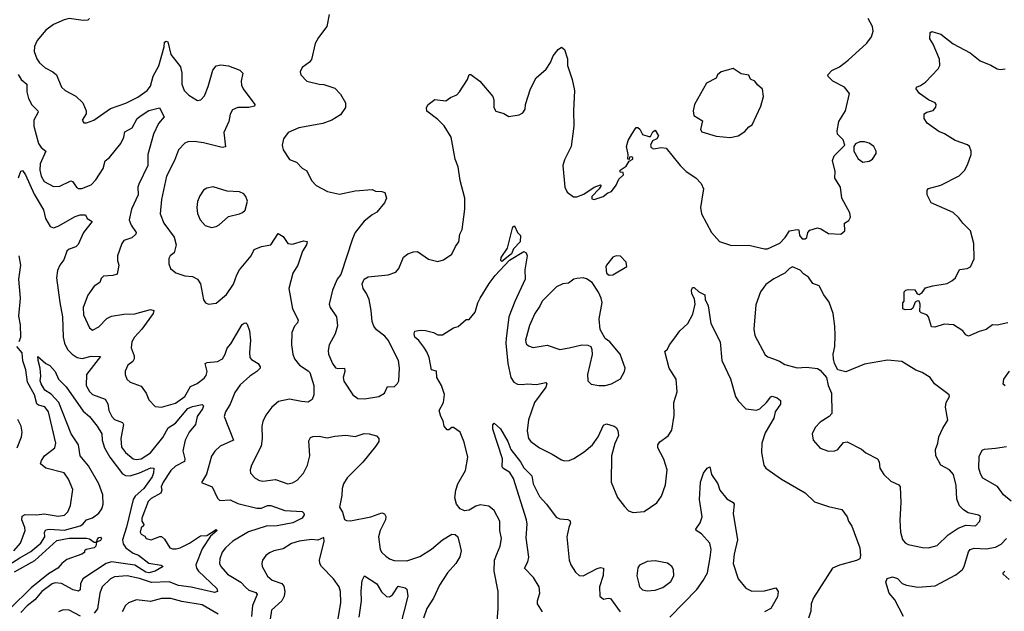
# Model space of a CAD drawing. Extents: x 1771496 to 1971148, y 471553 to 643630.
# Tile 291 of 656: x 1815458 to 1821760, y 617708 to 621498. Entities that reach past the tile are written whole.
import ezdxf

# ---------------------------------------------------------------- set-up
doc = ezdxf.new("R2010")
doc.units = 0

msp = doc.modelspace()

# ---------------------------------------------------------------- linework, layer by layer
at = {"layer": '0CON10XD'}
for points in [[(1815903.8, 621505), (1815894.2, 621495.8), (1815865, 621493.4), (1815774.7, 621505.3), (1815742.7, 621497.3), (1815675, 621466.8), (1815625, 621431.5), (1815570.5, 621365), (1815552.7, 621327.3), (1815549.6, 621295), (1815566.9, 621246.9), (1815585, 621220.6), (1815620.3, 621190.3), (1815670.8, 621165), (1815693.1, 621145), (1815725.8, 621065), (1815750, 621045), (1815817.3, 621007.3), (1815861.4, 620965), (1815884, 620915), (1815883.3, 620895), (1815857.5, 620855), (1815868.3, 620838.3), (1815885, 620837.5), (1815932.5, 620855), (1816040.2, 620929.8), (1816137, 620963), (1816215, 621002.3), (1816274.7, 621045.3), (1816295, 621072), (1816312.9, 621137.1), (1816348.4, 621201.6), (1816382.7, 621325), (1816385.7, 621354.3), (1816395, 621360), (1816405.4, 621355.4), (1816424.8, 621274.8), (1816486.4, 621195), (1816495.4, 621155.4), (1816495.5, 621085), (1816511.5, 621045), (1816540, 621015), (1816595, 620980.5), (1816617.5, 620985), (1816639.9, 621010.1), (1816665, 621070), (1816694.7, 621175), (1816715, 621201.4), (1816745, 621208.4), (1816795, 621201.5), (1816867.5, 621175), (1816886.7, 621155), (1816875.6, 621105), (1816877.6, 621077.6), (1816887.5, 621055), (1816963.3, 620955), (1816960, 620945), (1816923.6, 620936.4), (1816855, 620936.5), (1816819.1, 620920.9), (1816805, 620892.5), (1816795.8, 620845), (1816763.9, 620776.1), (1816775.5, 620684.5), (1816755, 620679.4), (1816685, 620695.5), (1816635, 620710), (1816575, 620717.5), (1816535, 620715.8), (1816515, 620706.2), (1816474, 620665), (1816448.1, 620595), (1816397.5, 620495), (1816365.5, 620345.5), (1816357.5, 620255), (1816380.5, 620195), (1816447.5, 620105), (1816458.9, 620055), (1816447.5, 620005), (1816422, 619985), (1816412.7, 619967.3), (1816412.5, 619935), (1816424.2, 619904.2), (1816457.3, 619877.3), (1816515, 619858.1), (1816565, 619853.5), (1816597.1, 619835), (1816614.4, 619805), (1816634.1, 619704.1), (1816647.5, 619685), (1816666.4, 619676.4), (1816715, 619682), (1816782.1, 619737.9), (1816825.6, 619804.4), (1816846.9, 619863.1)], [(1817438.9, 621531.1), (1817423.1, 621455), (1817370, 621385), (1817349.2, 621345), (1817325, 621242.5), (1817313.9, 621226.1), (1817265, 621192.5), (1817253.3, 621165), (1817257.5, 621145), (1817295, 621103.8), (1817374.1, 621084.1), (1817405, 621083.8), (1817475, 621058.8), (1817510.5, 621020.5), (1817544, 620965), (1817544, 620935), (1817511.2, 620888.8), (1817456.6, 620853.4), (1817397.9, 620832.1), (1817245, 620804.3), (1817175.7, 620774.3), (1817146.2, 620735), (1817138.8, 620695), (1817144.1, 620664.1), (1817185, 620603.3), (1817230, 620585), (1817267, 620547), (1817295, 620528.8), (1817326.8, 620466.8), (1817355.8, 620435.8), (1817428.3, 620398.3), (1817505, 620380.6), (1817605, 620401.1), (1817715, 620409.2), (1817735, 620400), (1817775, 620398), (1817795, 620390), (1817805.8, 620355), (1817792.5, 620325), (1817744.2, 620265.8), (1817713.1, 620246.9), (1817662.4, 620207.6), (1817606, 620135), (1817587.5, 620095), (1817513.3, 619865), (1817490, 619835), (1817460, 619765), (1817438, 619675), (1817444.5, 619654.5), (1817485.5, 619595.5), (1817493, 619537), (1817477.1, 619485), (1817438.6, 619415), (1817431.7, 619378.3), (1817434.3, 619355), (1817459.2, 619295), (1817478.7, 619268.7), (1817493.4, 619263.4), (1817536.2, 619265), (1817538.9, 619245), (1817527.9, 619205), (1817532.1, 619182.1), (1817590, 619095), (1817621.4, 619071.4), (1817665, 619068.5), (1817756.4, 619083.6), (1817794, 619105), (1817811.5, 619148.5), (1817855, 619146), (1817877, 619167), (1817884.2, 619185), (1817888.6, 619265), (1817881.9, 619315), (1817816.4, 619445), (1817795, 619470), (1817742.2, 619512.2), (1817725.5, 619535), (1817714.6, 619565), (1817708.5, 619635), (1817694.3, 619705), (1817677.5, 619745), (1817656.1, 619776.1), (1817650, 619805), (1817662.5, 619835), (1817688.3, 619851.7), (1817815.9, 619864.1), (1817865, 619881.2), (1817885.8, 619905), (1817914.2, 619975.8), (1817941.7, 619998.3), (1817978.3, 620011.7), (1818005, 620013.3), (1818075, 619963.8), (1818135, 619950), (1818170.7, 619959.3), (1818225, 619996.7), (1818246.7, 620045), (1818268.8, 620075), (1818276.2, 620125), (1818290, 620155), (1818308, 620285), (1818308, 620355), (1818277.3, 620467.3), (1818264.3, 620555), (1818245.8, 620605), (1818220, 620745), (1818175, 620817.5), (1818135, 620858.8), (1818065, 620912.5), (1818062.5, 620935), (1818072.5, 620955), (1818115, 620986.7), (1818185, 620977.5), (1818215, 621000), (1818255, 621017.5), (1818273.6, 621036.4), (1818323.3, 621115), (1818334, 621146), (1818345, 621147.5), (1818403.9, 621103.9), (1818486.1, 621006.1), (1818492.5, 620985), (1818493.8, 620935), (1818505, 620912.5), (1818557, 620897), (1818588.3, 620878.3), (1818655, 620887.5), (1818679.3, 620900.7), (1818693.3, 620925), (1818696.2, 620955), (1818726.7, 621055), (1818763.9, 621126.1), (1818828.3, 621181.7), (1818855.9, 621224.1), (1818873, 621267), (1818905, 621307.5), (1818925, 621322.5), (1818946.1, 621306.1), (1818963.6, 621246.4), (1818964.2, 621205), (1818994, 621115), (1819008.8, 621045), (1819002, 620915), (1819005.8, 620815), (1818987.1, 620685), (1818945, 620600), (1818934.2, 620564.2), (1818947.5, 620425), (1818962.9, 620392.9), (1819003.1, 620363.1), (1819025, 620363.3), (1819069.8, 620380.2), (1819135, 620426), (1819175, 620440), (1819180, 620435), (1819166.7, 620415), (1819121.2, 620365), (1819121.2, 620351.2), (1819135, 620346.2), (1819192.5, 620365), (1819221.7, 620388.3), (1819245, 620397.5), (1819275, 620437.5), (1819293.8, 620476.2), (1819323.3, 620505), (1819320, 620520), (1819301.7, 620521.7), (1819302.5, 620535), (1819339.3, 620560.7), (1819358.3, 620591.7), (1819382.5, 620605), (1819382.5, 620615), (1819375, 620620), (1819361.7, 620618.3), (1819358.3, 620601.7), (1819350, 620605), (1819353.3, 620635), (1819341.2, 620685), (1819353.8, 620725), (1819376.7, 620765), (1819405, 620806.7), (1819415, 620807.5), (1819427.7, 620797.7), (1819445, 620763.3), (1819485, 620750), (1819495, 620750), (1819510.7, 620779.3), (1819525, 620790), (1819547.5, 620755), (1819535.7, 620735), (1819508.8, 620721.2), (1819495.6, 620695), (1819499.8, 620679.8), (1819515, 620671.2), (1819565, 620678.9), (1819595, 620674.2), (1819684.6, 620564.6), (1819725, 620526.2), (1819785, 620486), (1819819.3, 620449.3), (1819834.3, 620415), (1819816, 620295), (1819821.2, 620255), (1819886, 620135), (1819937.7, 620077.7), (1820015, 620052.5), (1820125, 620054.3), (1820225, 620029.2), (1820245, 620030), (1820323.9, 620066.1), (1820357.3, 620102.7), (1820385, 620146.2), (1820435, 620153.3), (1820445, 620152.5), (1820449.2, 620115), (1820466.7, 620095), (1820485, 620094.3), (1820497, 620103), (1820502.5, 620135), (1820515, 620150), (1820565, 620163.8), (1820585, 620158.8), (1820635, 620128.8), (1820715, 620123.3), (1820740, 620145), (1820737.5, 620195), (1820765, 620212.5), (1820776.4, 620233.6), (1820770.7, 620260.7), (1820719.4, 620355), (1820711.9, 620425), (1820676.4, 620483.6), (1820678, 620525), (1820660, 620595), (1820671.2, 620625), (1820740, 620695), (1820728.3, 620728.3), (1820693.3, 620765), (1820690, 620785), (1820700.6, 620845), (1820744.3, 620915), (1820770, 621025), (1820736.8, 621066.8), (1820663.5, 621103.5), (1820632.5, 621135), (1820630, 621145), (1820656.5, 621173.5), (1820705, 621196.5), (1820761.9, 621238.1), (1820881.4, 621348.6), (1820911.2, 621388.8), (1820921.2, 621425), (1820917.5, 621455), (1820890, 621505)], [(1821783.3, 619555), (1821715, 619541.9), (1821685, 619543.1), (1821645, 619514.4), (1821598.5, 619501.5), (1821531.2, 619471.2), (1821515, 619478.8), (1821495, 619505.8), (1821435, 619542.9), (1821375, 619547.8), (1821315, 619528), (1821295, 619531.2), (1821275.7, 619595), (1821265, 619606.4), (1821229.2, 619619.2), (1821219.6, 619629.6), (1821222.2, 619675), (1821215, 619693.8), (1821205, 619697.5), (1821190.7, 619689.3), (1821175, 619650), (1821165, 619642.5), (1821125, 619640), (1821110, 619645), (1821110, 619685), (1821120, 619695), (1821120, 619755), (1821130, 619765), (1821145, 619770), (1821187, 619767), (1821201.7, 619741.7), (1821215, 619737.5), (1821235, 619750.8), (1821255, 619779.2), (1821303.8, 619793.8), (1821395, 619808.8), (1821425, 619826), (1821448, 619845), (1821473.1, 619896.9), (1821522.5, 619905), (1821544.4, 619915.6), (1821568, 619965), (1821565.6, 620065), (1821543.1, 620145), (1821494.1, 620194.1), (1821469.1, 620229.1), (1821432.2, 620262.2), (1821293.3, 620325), (1821266.7, 620375), (1821266.7, 620405), (1821275, 620415.8), (1821355, 620437.1), (1821471.7, 620498.3), (1821505, 620532.5), (1821525, 620567.5), (1821547.5, 620635), (1821547.5, 620655), (1821536.7, 620685), (1821525.8, 620695.8), (1821445, 620724), (1821377.4, 620767.4), (1821341.5, 620781.5), (1821266.7, 620835), (1821246.7, 620865), (1821246.7, 620895), (1821265, 620906), (1821305, 620916.2), (1821321.7, 620938.3), (1821323.3, 620955), (1821317.5, 620965), (1821275, 620983.8), (1821216.7, 621025), (1821196.7, 621055), (1821197.5, 621065), (1821224.5, 621075.5), (1821255, 621097.5), (1821336.4, 621183.6), (1821346.9, 621205), (1821345.5, 621245), (1821305, 621341.2), (1821284.4, 621375), (1821285, 621416.7), (1821297, 621423), (1821353.8, 621405), (1821433.8, 621343.8), (1821542.5, 621285), (1821605, 621234.4), (1821675, 621207.1), (1821715, 621182.9), (1821735, 621178.6), (1821765, 621183.1)], [(1820005, 620743.8), (1820055.9, 620754.1), (1820098.8, 620781.2), (1820125, 620812.5), (1820146.4, 620823.6), (1820201.2, 620945), (1820220, 621005), (1820213.6, 621053.6), (1820180.7, 621080.7), (1820163.9, 621103.9), (1820136.1, 621116.1), (1820125, 621142.5), (1820075, 621150.8), (1820024.1, 621185.9), (1819947.5, 621165), (1819924.2, 621145.8), (1819915, 621123.3), (1819855, 621091.9), (1819778.1, 620955), (1819768.6, 620915), (1819774, 620885), (1819829.2, 620849.2), (1819815.8, 620795), (1819825, 620780), (1819915, 620752), (1820005, 620743.8)], [(1815447.3, 621147.3), (1815467.8, 621115), (1815502.9, 621085), (1815503.6, 621035), (1815513.9, 620993.9), (1815535, 620953.1), (1815574.3, 620915), (1815575.7, 620905), (1815547.5, 620855), (1815548, 620815), (1815578, 620705), (1815595, 620679.5), (1815624.2, 620655), (1815589.4, 620575), (1815586.5, 620535), (1815594.8, 620494.8), (1815615, 620462.1), (1815675, 620429.5), (1815715, 620431.5), (1815785, 620465.8), (1815795, 620461.2), (1815821.2, 620425), (1815835, 620417.5), (1815855, 620417.1), (1815915, 620439.2), (1815945, 620471.2), (1815992.6, 620545), (1816006, 620594), (1816033.8, 620615), (1816105, 620705.6), (1816124.6, 620745), (1816131.4, 620778.6), (1816177.9, 620805), (1816210.3, 620865), (1816234.8, 620885.2)], [(1816234.8, 620885.2), (1816285, 620916), (1816353.8, 620933.8), (1816383.3, 620875), (1816347.1, 620832.9), (1816314, 620765), (1816278.2, 620635), (1816278.2, 620565), (1816219.6, 620445), (1816214.6, 620425), (1816216.4, 620375), (1816172.7, 620285), (1816159.6, 620215), (1816172.3, 620182.3), (1816203.1, 620135), (1816201.4, 620125), (1816175, 620101.5), (1816125, 620082.5), (1816112.5, 620065), (1816084.3, 619985), (1816084.3, 619955), (1816092.9, 619925), (1816081.3, 619868.7), (1816055, 619858.9), (1815993.8, 619855), (1815979.7, 619840.3), (1815970.8, 619815), (1815935, 619790), (1815895, 619734), (1815863.5, 619655), (1815866.7, 619606.7), (1815904.3, 619524.3), (1815925, 619508.8), (1815965, 619529.4), (1816015, 619583.1), (1816045, 619598.9), (1816125, 619612.1), (1816195, 619613.3), (1816295, 619642.2), (1816315.6, 619635.6), (1816313.1, 619615), (1816238.8, 619515), (1816192.7, 619465), (1816176.5, 619435), (1816171.5, 619395), (1816191.2, 619345), (1816191.5, 619325), (1816182.4, 619307.6), (1816151.1, 619285), (1816133, 619247), (1816132, 619225), (1816144, 619195), (1816165, 619176), (1816235, 619150.8), (1816266.5, 619105), (1816283.7, 619063.7), (1816325, 619019.2), (1816365.7, 619015.7), (1816455, 619042.1), (1816514.6, 619085), (1816552.1, 619147.9), (1816592.9, 619167.1), (1816638.7, 619201.3), (1816651.7, 619218.3), (1816658.2, 619245), (1816646, 619295), (1816658.5, 619301.5), (1816725, 619308), (1816755.4, 619325), (1816774, 619355), (1816785.8, 619394.3), (1816809.3, 619420.7), (1816882.9, 619545), (1816895, 619554), (1816905.7, 619555.7), (1816915, 619547.5), (1816929.2, 619505), (1816935.6, 619445), (1816928.1, 619365), (1816931.4, 619335), (1816942, 619322), (1816984.2, 619295), (1816998, 619275), (1816996.2, 619265), (1816975.8, 619245), (1816931.4, 619215), (1816870.2, 619159.8), (1816835, 619110), (1816806.2, 619035), (1816774.5, 618985), (1816767.3, 618955), (1816827.5, 618805), (1816741.2, 618765), (1816706.6, 618733.4), (1816685, 618702.5), (1816654.1, 618585.9), (1816622.2, 618532.2), (1816690, 618505), (1816723.3, 618433.3), (1816738.3, 618418.3), (1816805, 618422.3), (1816855, 618399.4), (1816975, 618369.7), (1817005, 618368.8), (1817045, 618385.3), (1817065, 618386.2), (1817155, 618354.8), (1817265, 618348.2), (1817277.7, 618337.7), (1817278.5, 618325), (1817265.8, 618304.2), (1817206.1, 618273.9), (1817105, 618255.3), (1817035, 618254.1), (1816922.7, 618217.3), (1816822.3, 618157.7), (1816775, 618115.7), (1816755, 618086), (1816738.9, 618045), (1816736.7, 618015), (1816745, 617994), (1816787.3, 617945), (1816872.9, 617895), (1816902.8, 617862.8), (1816925, 617843.8), (1816968.8, 617828.8), (1816977.5, 617815), (1816947.8, 617745), (1816941.2, 617675)], [(1820855, 620586.2), (1820895, 620591.2), (1820916.7, 620605), (1820940, 620640), (1820941.2, 620655), (1820925, 620686.7), (1820895, 620706), (1820865, 620716), (1820835, 620716.2), (1820807, 620703), (1820797.5, 620685), (1820796.7, 620655), (1820825, 620606.7), (1820855, 620586.2)], [(1815450.8, 620485), (1815465, 620527.5), (1815475, 620532.5), (1815495, 620504.2), (1815551, 620381), (1815610.4, 620280.4), (1815623.1, 620225), (1815652.3, 620172.3), (1815675, 620165.3), (1815705, 620174.3), (1815813.8, 620236.2), (1815845, 620248.9), (1815878.3, 620248.3), (1815889.2, 620225), (1815921.2, 620205), (1815865.5, 620135), (1815832, 620058), (1815816.4, 620043.6), (1815775, 620028.6), (1815759.2, 620015), (1815739.8, 619960.2), (1815714.4, 619925), (1815699.2, 619890.8), (1815693.3, 619845), (1815713.8, 619686.2), (1815732.3, 619595), (1815736.4, 619465), (1815745.3, 619425), (1815765, 619385.6), (1815794.5, 619355), (1815824.8, 619334.8), (1815857, 619327), (1815915, 619341.9), (1815975, 619340), (1815886, 619225), (1815883.4, 619155), (1815905, 619115.7), (1815925, 619097.5), (1816005, 619066.4), (1816023.1, 619036.9), (1816029.3, 618995), (1816046.7, 618955), (1816065, 618937.8), (1816115, 618918.1), (1816121.8, 618905), (1816105.4, 618815), (1816110.5, 618760.5), (1816135, 618725.6), (1816185, 618685.6), (1816205, 618680), (1816235, 618685.4), (1816295, 618724), (1816375, 618821.2), (1816407.5, 618882.5), (1816455, 618914.3), (1816535, 619006.6), (1816565, 619020.6), (1816615, 619031.5), (1816625, 619032.5), (1816634, 619025), (1816627.9, 619005), (1816593.2, 618955), (1816583.3, 618905), (1816543.2, 618855), (1816517, 618805), (1816502.9, 618735), (1816514.5, 618685), (1816512.2, 618667.8), (1816455, 618637.5), (1816425, 618610.8), (1816375.3, 618535), (1816364.4, 618504.4), (1816367.1, 618485), (1816360.8, 618465), (1816299.6, 618430.4), (1816279.4, 618410.6), (1816240.8, 618305), (1816240, 618285), (1816252.5, 618265), (1816250, 618255), (1816236.2, 618243.8), (1816230, 618215), (1816235, 618202), (1816260, 618190), (1816266.7, 618175), (1816300, 618165), (1816355, 618188), (1816366.4, 618186.4), (1816385, 618170), (1816418.6, 618115), (1816435, 618107.9), (1816458.6, 618108.6), (1816485.7, 618115), (1816545, 618143.9), (1816615, 618190.9), (1816655.3, 618194.7), (1816715, 618231.1), (1816722.9, 618225), (1816680.1, 618189.9), (1816625, 618108.5), (1816585.9, 618005), (1816588.7, 617985), (1816601.5, 617965), (1816720, 617855), (1816724, 617835), (1816705, 617828.2), (1816555, 617863.5), (1816475, 617873.1), (1816415, 617896.1), (1816301.9, 617891.9), (1816225, 617917.3), (1816145, 617934.7), (1816065, 617929.1), (1816038.2, 617915), (1815985.9, 617864.1), (1815970.8, 617825), (1815956.6, 617723.4), (1815935, 617696.4)], [(1816685, 620166.7), (1816715, 620172.5), (1816735, 620183.3), (1816795, 620236.7), (1816865, 620253.8), (1816885, 620262), (1816901.7, 620278.3), (1816916, 620335), (1816906.2, 620365), (1816891.7, 620381.7), (1816865, 620396.2), (1816785, 620400), (1816697.3, 620427.3), (1816655, 620418.8), (1816633.8, 620405), (1816610.3, 620369.7), (1816595.9, 620334.1), (1816590.8, 620295), (1816595, 620257.5), (1816614, 620215), (1816645, 620180), (1816685, 620166.7)], [(1818545, 619950), (1818537.5, 619955), (1818540, 619975), (1818581.2, 620035), (1818605, 620137.5), (1818615, 620170), (1818625, 620177.5), (1818644.2, 620135), (1818664, 620115), (1818661.4, 620075), (1818618.9, 620031.1), (1818605, 619998), (1818545, 619950)], [(1816846.9, 619863.1), (1816864.4, 619895), (1816940.6, 619985), (1816958.8, 620025), (1817005, 620045.8), (1817065, 620056.2), (1817112.3, 620127.7), (1817145, 620110), (1817175, 620063.8), (1817205, 620060), (1817275, 620080.8), (1817297.1, 620077.1), (1817292.9, 620055), (1817268.1, 620015), (1817239.2, 619925), (1817205.6, 619874.4), (1817180, 619775), (1817203.1, 619645), (1817240.6, 619575), (1817237.1, 619555), (1817217.5, 619535), (1817200.6, 619495), (1817197.8, 619415), (1817206.3, 619356.3), (1817216.7, 619325), (1817248.1, 619285), (1817305, 619249.5), (1817315, 619237.1), (1817340, 619155), (1817340.6, 619095), (1817330, 619065), (1817305, 619047.5), (1817262.5, 619052.5), (1817185, 619067.8), (1817115, 619053.1), (1817070.8, 619015), (1817034.3, 618965), (1817014.2, 618925), (1817007.5, 618895), (1817010.6, 618815), (1817004.5, 618765), (1816942.5, 618645), (1816934, 618615), (1816935, 618592.5), (1816965, 618560), (1816992.5, 618545), (1817015, 618541.9), (1817095, 618553.1), (1817175, 618525.7), (1817205, 618530), (1817235, 618548.6), (1817275, 618594), (1817299.4, 618645), (1817315.6, 618705), (1817309.1, 618800.9), (1817319.1, 618820.9), (1817335, 618828.6), (1817375, 618830), (1817425, 618819.2), (1817475, 618830.6), (1817545, 618836.9), (1817605, 618827.1), (1817663.4, 618846.6), (1817694.4, 618844.4), (1817741.2, 618831.2), (1817756, 618815), (1817757.5, 618795), (1817736.1, 618763.9), (1817655, 618664.2), (1817555, 618562.5), (1817531.1, 618525), (1817521.8, 618495), (1817520.2, 618449.8), (1817505.6, 618375.6), (1817524.2, 618344.2), (1817536.1, 618296.1), (1817548.8, 618288.8), (1817575, 618287.5), (1817705, 618312.3), (1817775, 618338.9), (1817792.5, 618332.5), (1817801.5, 618315), (1817799.1, 618295), (1817766.2, 618225), (1817755.5, 618185), (1817764.4, 618105), (1817775, 618084), (1817800.8, 618060.8), (1817825, 618043.5), (1817855, 618032.9), (1817935, 618031.8), (1818019.9, 618060.1), (1818093, 618107), (1818165, 618165.5), (1818225, 618201.4), (1818245, 618200.8), (1818262, 618185), (1818277.7, 618122.3), (1818284.4, 618095), (1818275, 618056.2), (1818249.4, 618015), (1818195.6, 617955), (1818145, 617876), (1818107.3, 617792.7), (1818065, 617726), (1818042.7, 617665)], [(1815455, 619436.7), (1815464.4, 619465), (1815462.7, 619542.7), (1815451.8, 619598.2), (1815463.2, 619715), (1815453.4, 619835), (1815464.7, 619925), (1815455.2, 619985.2)], [(1818514.4, 617645), (1818521.1, 617725), (1818520.6, 617835), (1818494.3, 617965), (1818498.1, 618035), (1818513.1, 618075), (1818534.4, 618125), (1818541.1, 618175), (1818532.2, 618225), (1818531.9, 618285), (1818495, 618353.8), (1818461.7, 618381.7), (1818405, 618390.8), (1818378, 618382), (1818335, 618356.2), (1818305, 618351.2), (1818277.5, 618365), (1818253.8, 618395), (1818244, 618435), (1818250, 618485), (1818262, 618525), (1818310.5, 618609.5), (1818325.8, 618695), (1818302.4, 618792.4), (1818277.1, 618855), (1818235, 618885.8), (1818224.4, 618885.6), (1818205, 618870), (1818195, 618870.8), (1818174, 618895), (1818168.7, 618928.7), (1818153.9, 618955), (1818143.1, 618995), (1818170, 619045), (1818177.9, 619097.9), (1818158.8, 619155), (1818128, 619205), (1818125.6, 619245.6), (1818094.4, 619254.4), (1818078.5, 619335), (1818065, 619371.2), (1818045, 619399.2), (1818013.8, 619443.8), (1817988.2, 619465), (1817982.7, 619485), (1817987.7, 619502.3), (1818020.9, 619509.1), (1818055, 619506.9), (1818107.5, 619495), (1818135, 619480), (1818165, 619480), (1818235, 619523.3), (1818265, 619533.3), (1818315, 619576.7), (1818335, 619576.7), (1818373.3, 619625), (1818390, 619685), (1818406.2, 619715), (1818462.2, 619807.8), (1818500.7, 619859.3), (1818592.7, 619957.3), (1818685, 620012), (1818700, 620005), (1818706.2, 619985), (1818691.1, 619895), (1818692.7, 619835), (1818626.6, 619693.4), (1818589, 619595), (1818571.9, 619455), (1818569.5, 619425), (1818581.8, 619295), (1818602.5, 619205), (1818621.4, 619175), (1818643.4, 619163.4), (1818675, 619160.4), (1818705.4, 619164.6), (1818765, 619160.9), (1818825, 619172.9), (1818831.9, 619165), (1818825, 619142.9), (1818752.7, 619045), (1818714.6, 618935.4), (1818705.5, 618865), (1818714.5, 618815), (1818729.4, 618795), (1818785, 618754.4), (1818865.4, 618715.4), (1818925, 618678), (1818945, 618671.2), (1818975, 618673.8), (1819004.1, 618685.9), (1819070.7, 618729.3), (1819124.2, 618775), (1819161.4, 618825), (1819195, 618900), (1819215, 618909.2), (1819264, 618894), (1819276.2, 618885), (1819285.8, 618865.8), (1819290, 618835), (1819266.8, 618783.2), (1819245.6, 618705), (1819244.4, 618535), (1819285, 618436.7), (1819328.8, 618378.8), (1819355, 618352.5), (1819385, 618340), (1819455, 618346.7), (1819537, 618403), (1819566, 618445), (1819591.7, 618518.3), (1819602.5, 618615), (1819581.7, 618681.7), (1819542.9, 618755), (1819542.5, 618775), (1819555.7, 618794.3), (1819608.9, 618831.1), (1819632.1, 618867.9), (1819646.8, 618963.2), (1819644.4, 619045), (1819666.9, 619115), (1819659.2, 619195), (1819614.3, 619265), (1819587, 619373), (1819605, 619387.5), (1819616.7, 619415), (1819650.5, 619459.5), (1819683.3, 619505), (1819735, 619551.2), (1819767.4, 619612.6), (1819781.4, 619675), (1819776.9, 619706.9), (1819759.4, 619745), (1819757.5, 619765), (1819765, 619782.5), (1819775, 619783.3), (1819804.2, 619754.2), (1819843.3, 619735), (1819846.2, 619705), (1819865.8, 619665), (1819881.7, 619551.7), (1819942.5, 619435), (1819951.5, 619315), (1820006.9, 619196.9), (1820040.8, 619085), (1820057, 619057), (1820106.7, 619005), (1820175, 618997.1), (1820195, 619005.7), (1820239.2, 619045), (1820265, 619081.2), (1820274.2, 619085.8), (1820306.7, 619075), (1820327.7, 619057.7), (1820326.9, 619035), (1820294.6, 618985.4), (1820284.5, 618945), (1820229.6, 618850.4), (1820208.1, 618785), (1820205.8, 618725), (1820221.2, 618645), (1820234, 618625), (1820335, 618554), (1820485, 618466), (1820545, 618410), (1820635, 618378.8), (1820719.4, 618359.4), (1820754.2, 618314.2), (1820763.8, 618285), (1820784.2, 618254.2), (1820835.7, 618115), (1820840, 618065), (1820835, 618043.8), (1820815, 618032.9), (1820705.5, 618004.5), (1820660, 617985), (1820538.5, 617795), (1820524.6, 617755), (1820522.1, 617707.9), (1820508.1, 617665)], [(1819230.7, 619860.7), (1819255, 619862.5), (1819344, 619916), (1819340, 619945), (1819303.9, 619983.9), (1819275, 619986), (1819255, 619976.2), (1819214.1, 619925.9), (1819210, 619915), (1819213.9, 619873.9), (1819230.7, 619860.7)], [(1821275, 618114.2), (1821329.7, 618130.3), (1821402, 618198), (1821465, 618240.6), (1821515, 618259.2), (1821575, 618256.2), (1821604, 618285), (1821608, 618315), (1821595, 618323.8), (1821528.6, 618338.6), (1821498.7, 618358.7), (1821474.6, 618384.6), (1821456.9, 618426.9), (1821452.5, 618515), (1821435.7, 618585), (1821408.8, 618615), (1821355, 618643.8), (1821321.9, 618705), (1821320, 618745), (1821335.4, 618784.6), (1821342.2, 618825), (1821367.8, 618882.2), (1821398.3, 618931.7), (1821383.3, 619015), (1821387.5, 619045), (1821408.8, 619085), (1821407.5, 619095), (1821314.3, 619164.3), (1821285.6, 619205.6), (1821235, 619238.6), (1821193.6, 619253.6), (1821105, 619308.6), (1821013.3, 619316.7), (1820865, 619291.9), (1820745, 619241.2), (1820694.1, 619254.1), (1820673.8, 619295), (1820668, 619325), (1820665.8, 619355), (1820675.7, 619404.3), (1820678.6, 619475), (1820675.6, 619535.6), (1820664.2, 619615), (1820639.5, 619689.5), (1820606.2, 619735), (1820575, 619792.5), (1820535, 619807.5), (1820507.7, 619847.7), (1820475, 619870), (1820453.6, 619893.6), (1820405, 619913.8), (1820386.2, 619905), (1820356.3, 619873.7), (1820285, 619838.6), (1820235, 619802), (1820200.8, 619755), (1820169.1, 619670.9), (1820157.1, 619515), (1820162.5, 619475), (1820230.7, 619350.7), (1820247.6, 619337.6), (1820282.5, 619325), (1820320.6, 619310.6), (1820355, 619288.6), (1820435, 619266.7), (1820495, 619272.7), (1820564.5, 619264.5), (1820582.5, 619252.5), (1820622.5, 619205), (1820634, 619155), (1820654, 619105), (1820656, 618975), (1820640, 618955), (1820580.7, 618919.3), (1820550, 618885), (1820530, 618845), (1820536.2, 618805), (1820582.7, 618752.7), (1820635, 618733.8), (1820675, 618736.2), (1820695, 618743.8), (1820730.9, 618789.1), (1820755, 618794), (1820846.9, 618746.9), (1820875, 618722.5), (1820948, 618685), (1820958.6, 618665), (1820964.6, 618624.6), (1820988.6, 618585), (1821035, 618540.8), (1821085, 618518.8), (1821094, 618505), (1821098.6, 618405), (1821091.1, 618291.1), (1821095.6, 618215), (1821108.3, 618168.3), (1821125, 618146.2), (1821145, 618136), (1821235.8, 618115.8), (1821275, 618114.2)], [(1819205, 619154.2), (1819245.5, 619164.5), (1819302.7, 619197.3), (1819328.8, 619245), (1819333.3, 619265), (1819302, 619355), (1819235, 619433.8), (1819205, 619456.7), (1819174.3, 619514.3), (1819167.7, 619582.3), (1819185.8, 619685.8), (1819180, 619715), (1819162.7, 619752.7), (1819123.3, 619815), (1819085, 619838.8), (1819065, 619843.8), (1819025, 619840), (1819005, 619836), (1818970.3, 619809.7), (1818934.2, 619805.8), (1818895, 619785.8), (1818802.9, 619695), (1818787.6, 619662.4), (1818755, 619616.7), (1818721.2, 619538.8), (1818694.6, 619445), (1818700.9, 619420.9), (1818715, 619408.1), (1818745, 619398.9), (1818835, 619412.9), (1818915, 619384.4), (1818975, 619396.9), (1819055.9, 619415.9), (1819095, 619413.8), (1819113.9, 619403.9), (1819121.2, 619385), (1819122.3, 619352.3), (1819091.4, 619225), (1819094.2, 619184.2), (1819116.4, 619163.6), (1819164.3, 619154.3), (1819205, 619154.2)], [(1815420.3, 618095), (1815462.4, 618145), (1815493.2, 618225), (1815491.6, 618245), (1815472.4, 618295), (1815473.1, 618316.9), (1815492.1, 618327.9), (1815567.1, 618327.1), (1815615, 618332.1), (1815705, 618317.7), (1815745.4, 618324.6), (1815765.3, 618344.7), (1815783.5, 618385), (1815798.7, 618488.7), (1815770.5, 618555), (1815742.5, 618595), (1815624.7, 618624.7), (1815591.8, 618651.8), (1815597.3, 618675), (1815615.9, 618704.1), (1815683.1, 618755), (1815688.8, 618785), (1815641.8, 618985), (1815618.5, 619018.5), (1815577.9, 619027.9), (1815566.7, 619036.7), (1815553.3, 619095), (1815508, 619175), (1815496.7, 619255), (1815477.3, 619312.7), (1815472.9, 619362.9), (1815439.4, 619405)], [(1815365, 617989.8), (1815459.7, 618050.3), (1815528.5, 618091.5), (1815593.8, 618145), (1815618.4, 618185), (1815616.7, 618215), (1815625, 618230.3), (1815645.6, 618234.4), (1815745, 618228.5), (1815844.6, 618255), (1815863.1, 618266.9), (1815885, 618293.2), (1815925, 618306.7), (1815965, 618337.6), (1815983.8, 618365), (1815993.1, 618395), (1815989.1, 618455), (1815965, 618523.6), (1815899.2, 618639.2), (1815845.5, 618705), (1815833.3, 618775), (1815786.6, 618845), (1815709.5, 619045), (1815659.3, 619099.3), (1815619, 619125), (1815595.6, 619165), (1815588, 619185), (1815593.8, 619215), (1815590, 619265), (1815575.8, 619315), (1815575, 619340), (1815626.2, 619295), (1815651.7, 619281.7), (1815684.6, 619244.6), (1815705.9, 619195.9), (1815755, 619146), (1815865, 618990), (1815903.8, 618955), (1815953.3, 618895), (1815984.3, 618844.3), (1815985.8, 618805), (1815999.8, 618755), (1816035.9, 618695.9), (1816115, 618589.5), (1816135, 618578.4), (1816165, 618576.6), (1816225.7, 618594.3), (1816296.7, 618626.7), (1816315.6, 618625.6), (1816314.5, 618595), (1816305, 618570), (1816251.9, 618495), (1816197, 618445), (1816183.4, 618425), (1816142.1, 618247.9), (1816115.2, 618165), (1816120.9, 618140.9), (1816138.2, 618115), (1816185, 618081.4), (1816217.4, 618067.4), (1816285, 618016), (1816363, 618003), (1816376.7, 617995), (1816325.5, 617965), (1816285, 617953.9), (1816265, 617959.6), (1816195, 618003.5), (1816045, 618025.2), (1816010.4, 618015), (1815862.7, 617915), (1815846.1, 617885), (1815844.7, 617845.3), (1815835, 617837.7), (1815801.1, 617845), (1815725, 617886.5), (1815685, 617889.7), (1815665, 617884.1), (1815599.1, 617835), (1815555, 617781.8), (1815506, 617744), (1815465, 617700.8)], [(1821765, 619152.9), (1821752.4, 619162.4), (1821757.9, 619195), (1821792.7, 619247.3)], [(1815441.4, 618755), (1815470, 618825), (1815473.1, 618855), (1815466.9, 618893.1), (1815446, 618936)], [(1818805, 617705.7), (1818772.9, 617755), (1818771.4, 617775), (1818787.5, 617825), (1818783.1, 617865), (1818746.9, 617925), (1818690, 617985), (1818710, 618025), (1818715.9, 618055), (1818699.3, 618179.3), (1818705.9, 618265.9), (1818702.3, 618295), (1818618.4, 618558.4), (1818595, 618596.5), (1818551.4, 618625), (1818545.5, 618635), (1818548.9, 618685), (1818486, 618874), (1818487, 618903), (1818495, 618912.5), (1818535, 618876.2), (1818583.1, 618795), (1818601.4, 618745), (1818663.5, 618665), (1818685, 618626.9), (1818735.6, 618575), (1818745.6, 618525), (1818785, 618443.3), (1818829.5, 618395), (1818891.7, 618311.7), (1818915, 618301.1), (1818966.7, 618296.7), (1818979.7, 618289.7), (1818984, 618275), (1818972.5, 618245), (1818961.2, 618185), (1818974.3, 618035.7), (1818985.5, 618005), (1819015, 617959.2), (1819038.3, 617938.3), (1819065, 617934.6), (1819155, 617982.1), (1819175, 617988.2), (1819194.4, 617984.4), (1819192.4, 617937.6), (1819169.6, 617865), (1819170.6, 617805), (1819195, 617785.6), (1819225, 617792.9), (1819240, 617790), (1819301.1, 617705)], [(1821805, 618414.3), (1821755.6, 618455), (1821717.3, 618507.3), (1821622, 618562), (1821608, 618588), (1821598.4, 618625), (1821600, 618700), (1821619.1, 618740.9), (1821632.7, 618747.3), (1821705, 618752.6), (1821775, 618763.2)], [(1819619.7, 617670.3), (1819792.9, 617847.1), (1819833.4, 617905), (1819861.1, 617955), (1819878, 618052), (1819884.7, 618105), (1819875.3, 618145.3), (1819822, 618205), (1819788.8, 618225), (1819785.8, 618235), (1819813.3, 618275), (1819825.7, 618314.3), (1819810, 618425), (1819815.6, 618534.4), (1819835, 618592.5), (1819857.5, 618625), (1819875, 618632.5), (1819886, 618585), (1819927.1, 618525), (1819940, 618485), (1819985, 618428.6), (1820025.5, 618405.5), (1820032, 618395), (1820025.6, 618335), (1820052.1, 618165), (1820030.4, 618075), (1820023.8, 618015), (1820057.5, 617915), (1820105, 617856.2), (1820145, 617836), (1820225, 617838.6), (1820298.8, 617858.8), (1820313.3, 617835), (1820308.6, 617801.4), (1820266, 617725), (1820225.5, 617704.5)], [(1815425, 617961.6), (1815555, 618033.8), (1815695, 618161.9), (1815775, 618176.7), (1815885, 618177.5), (1815905, 618172.1), (1815935, 618150.6), (1815950, 618150), (1815955, 618170), (1815965, 618180.8), (1815975, 618183.8), (1815982, 618175), (1815975, 618161.9), (1815950, 618150), (1815945.6, 618125), (1815935, 618115.6), (1815882.5, 618105), (1815873.3, 618095), (1815873.3, 618085), (1815856.2, 618075), (1815760.5, 618039.5), (1815728.1, 618015), (1815702.5, 617985), (1815641.7, 617948.3), (1815531.6, 617858.4), (1815398, 617725)], [(1817492, 617635), (1817514.5, 617765), (1817510.5, 617835), (1817501.9, 617865), (1817466.9, 617915), (1817389.2, 617995), (1817378.9, 618015), (1817377.3, 618037.3), (1817406.2, 618155), (1817405, 618180), (1817366.1, 618163.9), (1817325, 618168.9), (1817247.8, 618157.8), (1817197.8, 618142.2), (1817145, 618108.1), (1817085, 618095.5), (1817057, 618083), (1817034.3, 618065), (1817013.1, 618035), (1817006.9, 618015), (1817009.4, 617995), (1817045, 617932.9), (1817075, 617907.3), (1817136.7, 617886.7), (1817149, 617869), (1817154.6, 617835), (1817150.4, 617805), (1817136.2, 617775), (1817070, 617715), (1817054.8, 617615.2)], [(1821115.4, 617675), (1821060.5, 617780.5), (1821023.1, 617825), (1821001.1, 617895), (1821010.8, 617919.2), (1821045, 617928.8), (1821077.6, 617917.6), (1821106.8, 617886.8), (1821135, 617875.3), (1821206.9, 617863.1), (1821318.8, 617871.2), (1821449.2, 617940.8), (1821492, 617975), (1821504.5, 617995.5), (1821530.9, 618089.1), (1821542.9, 618105), (1821568.1, 618111.9), (1821645, 618107.5), (1821705, 618119.5), (1821741.2, 618138.8), (1821774.4, 618175)], [(1819475, 617839.2), (1819525, 617842.5), (1819575, 617860), (1819625, 617898), (1819644, 617935), (1819642, 617975), (1819631.2, 617995), (1819605, 618015.8), (1819525, 618032), (1819475, 618028), (1819425.9, 618004.1), (1819414.1, 617985.9), (1819409.2, 617935), (1819420, 617885), (1819426.2, 617865), (1819445, 617846), (1819475, 617839.2)], [(1821791.1, 617911.1), (1821754, 617945), (1821753.8, 617955), (1821763.8, 617965)], [(1817630.2, 617669.8), (1817646, 617775), (1817643.3, 617836.7), (1817651.1, 617905), (1817665, 617936), (1817743.8, 617883.8), (1817773.7, 617833.7), (1817805, 617802), (1817825, 617800.8), (1817845, 617814.3), (1817881.1, 617868.9), (1817925, 617858.2), (1817935, 617850), (1817942.9, 617805), (1817891.2, 617605)], [(1816729, 617689), (1816625, 617750.3), (1816495, 617770.5), (1816425, 617790), (1816365, 617789.3), (1816295, 617770.4), (1816205, 617780.5), (1816155, 617761.9), (1816134.4, 617745), (1816113.1, 617705)], [(1815846.9, 617676.9), (1815775, 617715.6), (1815736.8, 617716.8), (1815705.4, 617704.6)]]:
    msp.add_lwpolyline(points, dxfattribs=at)

doc.saveas('drawing.dxf')
